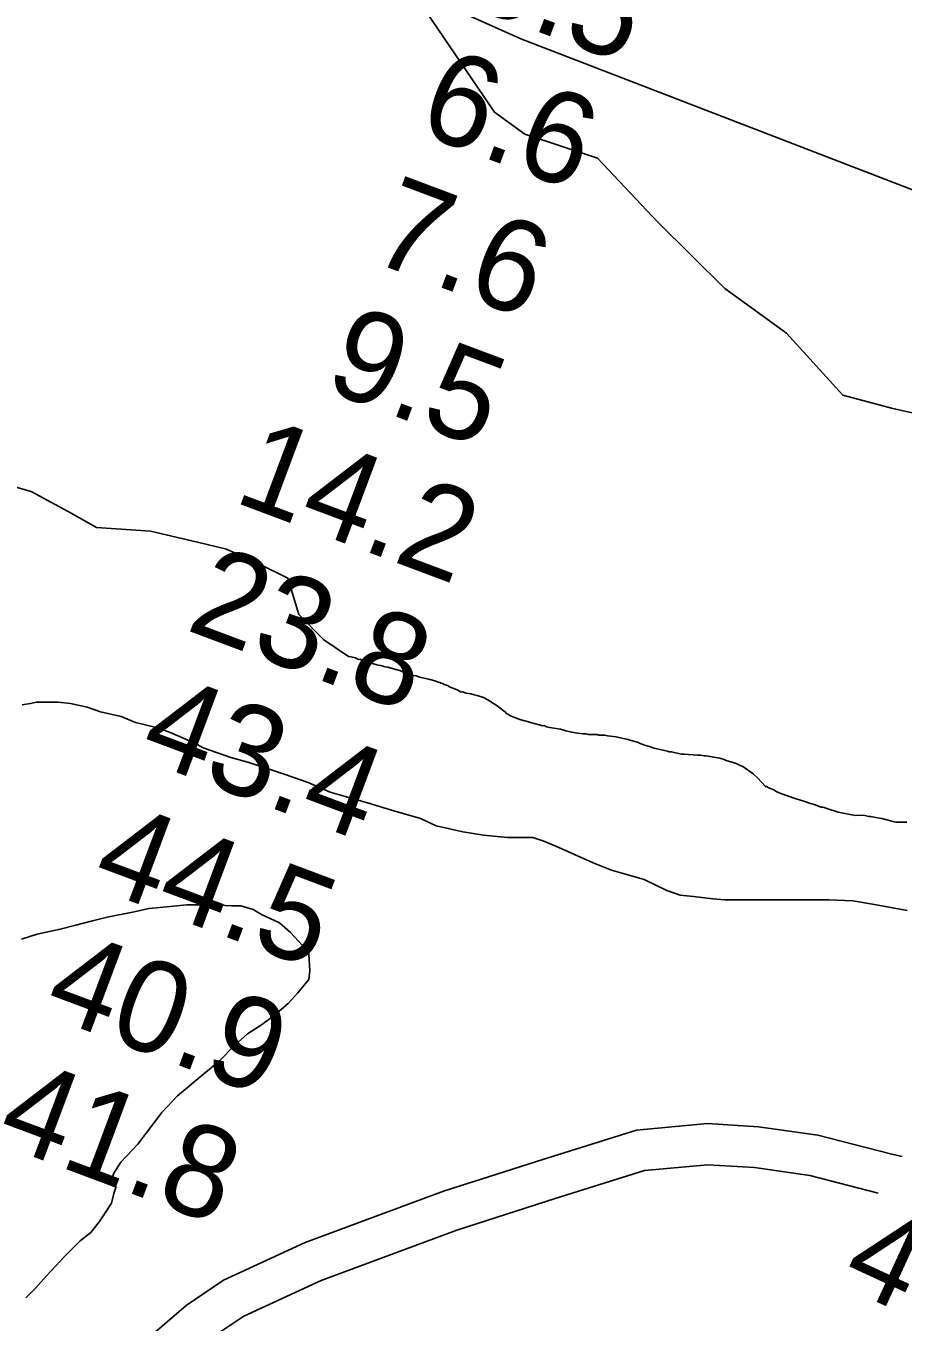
# Model space of a CAD drawing. Extents: x 3146026 to 3183936, y 897894 to 923344.
# Drawn here: x 3153389 to 3154031, y 914182 to 915129 of the extents above; entities that cross this region are included whole.
import ezdxf

# ---------------------------------------------------------------- set-up
doc = ezdxf.new("R2010")
doc.units = 0
for name, color, linetype in [('V-RIVR-EDGE', 7, 'Continuous'), ('V-RIVR-RANG', 7, 'Continuous'), ('V-ROAD-CNTR', 7, 'Continuous'), ('V-SITE-VEGE', 7, 'Continuous'), ('V-TOPO-BNDY', 7, 'Continuous')]:
    doc.layers.add(name, color=color, linetype=linetype)

msp = doc.modelspace()

# ---------------------------------------------------------------- linework, layer by layer
at = {"layer": 'V-RIVR-EDGE'}
msp.add_lwpolyline([(3153681.92, 915139.34), (3153731.71, 915066.24), (3153753.88, 915050.32), (3153806.98, 915032.74), (3153851.28, 914985.83), (3153900.34, 914937.33), (3153945.47, 914904.69), (3153986.6, 914859.38), (3154022.27, 914849.77), (3154054.78, 914842.55), (3154087.23, 914817.09), (3154114.9, 914776.57), (3154155.28, 914748.71), (3154195.65, 914716.88), (3154247.11, 914674.72), (3154321.6, 914647.56), (3154379.44, 914620.45), (3154466.55, 914567.09), (3154564.79, 914516.88), (3154587.74, 914496.99)], dxfattribs=at)
at = {"layer": 'V-ROAD-CNTR'}
for points in [[(3153467.73, 914160.82), (3153505.98, 914193.79), (3153533.45, 914212.25), (3153593.25, 914239.81), (3153694.29, 914277.27), (3153767.11, 914300.51), (3153835.58, 914321.93), (3153887.47, 914326.68), (3153924.91, 914324.44), (3153968.35, 914318.33), (3154022.4, 914304.35), (3154029.94, 914302.58)], [(3153524.21, 914169.9), (3153548.19, 914186.01), (3153604.76, 914212.08), (3153704.07, 914248.9), (3153776.14, 914271.9), (3153841.49, 914292.34), (3153887.95, 914296.6), (3153921.92, 914294.57), (3153962.48, 914288.86), (3154012.57, 914275.9)]]:
    msp.add_lwpolyline(points, dxfattribs=at)
at = {"layer": 'V-SITE-VEGE'}
for p, q in [((3153363.67, 914796.97), (3153392.76, 914789.04)), ((3153392.76, 914789.04), (3153421.85, 914773.17)), ((3153421.85, 914773.17), (3153440.36, 914762.59)), ((3153440.36, 914762.59), (3153480.02, 914759.94)), ((3153480.02, 914759.94), (3153514.4, 914752.01)), ((3153514.4, 914752.01), (3153535.55, 914746.72)), ((3153535.55, 914746.72), (3153559.34, 914736.14)), ((3153559.34, 914736.14), (3153580.5, 914725.56)), ((3153580.5, 914725.56), (3153588.43, 914699.11)), ((3153588.43, 914699.11), (3153606.94, 914680.59)), ((3153606.94, 914680.59), (3153624.88, 914668.2)), ((3153624.88, 914668.2), (3153626.72, 914667.97)), ((3153626.72, 914667.97), (3153629.88, 914667.22)), ((3153629.88, 914667.22), (3153632.25, 914666.21)), ((3153632.25, 914666.21), (3153633.3, 914666.22)), ((3153633.3, 914666.22), (3153634.35, 914665.71)), ((3153634.35, 914665.71), (3153636.46, 914665.21)), ((3153636.46, 914665.21), (3153639.09, 914664.2)), ((3153639.09, 914664.2), (3153640.67, 914663.96)), ((3153640.67, 914663.96), (3153642.52, 914663.2)), ((3153642.52, 914663.2), (3153645.68, 914662.19)), ((3153645.68, 914662.19), (3153649.62, 914661.46)), ((3153649.62, 914661.46), (3153650.68, 914660.95)), ((3153650.68, 914660.95), (3153651.73, 914660.7)), ((3153651.73, 914660.7), (3153653.57, 914660.47)), ((3153653.57, 914660.47), (3153661.2, 914658.21)), ((3153661.2, 914658.21), (3153662.52, 914657.96)), ((3153662.52, 914657.96), (3153665.68, 914656.7)), ((3153665.68, 914656.7), (3153669.89, 914655.44)), ((3153669.89, 914655.44), (3153672.53, 914654.43)), ((3153672.53, 914654.43), (3153674.37, 914654.19)), ((3153674.37, 914654.19), (3153676.74, 914653.17)), ((3153676.74, 914653.17), (3153684.63, 914651.45)), ((3153684.63, 914651.45), (3153688.85, 914650.19)), ((3153688.85, 914650.19), (3153690.43, 914649.43)), ((3153690.43, 914649.43), (3153691.74, 914649.19)), ((3153691.74, 914649.19), (3153692.8, 914648.68)), ((3153692.8, 914648.68), (3153693.85, 914648.43)), ((3153693.85, 914648.43), (3153694.91, 914647.92)), ((3153694.91, 914647.92), (3153697.28, 914647.16)), ((3153697.28, 914647.16), (3153698.86, 914646.13)), ((3153698.86, 914646.13), (3153704.4, 914643.85)), ((3153704.4, 914643.85), (3153706.52, 914642.57)), ((3153392.18, 914633.89), (3153386, 914633)), ((3153396.6, 914634.79), (3153392.18, 914633.89)), ((3153400.13, 914634.8), (3153396.6, 914634.79)), ((3153412.49, 914634.82), (3153400.13, 914634.8)), ((3153421.33, 914633.96), (3153412.49, 914634.82)), ((3153433.7, 914631.34), (3153421.33, 914633.96)), ((3153706.52, 914642.57), (3153707.31, 914642.32)), ((3153707.31, 914642.32), (3153708.36, 914642.33)), ((3153708.36, 914642.33), (3153710.99, 914641.58)), ((3153710.99, 914641.58), (3153714.4, 914641.1)), ((3153714.4, 914641.1), (3153716.78, 914640.35)), ((3153716.78, 914640.35), (3153719.14, 914639.86)), ((3153719.14, 914639.86), (3153723.62, 914638.34)), ((3153723.62, 914638.34), (3153726.79, 914636.55)), ((3153726.79, 914636.55), (3153734.46, 914631.67)), ((3153443.42, 914627.83), (3153433.7, 914631.34)), ((3153458.44, 914624.34), (3153443.42, 914627.83)), ((3153734.46, 914631.67), (3153737.11, 914629.61)), ((3153737.11, 914629.61), (3153738.18, 914628.58)), ((3153738.18, 914628.58), (3153739.23, 914628.07)), ((3153739.23, 914628.07), (3153740.56, 914626.51)), ((3153740.56, 914626.51), (3153744, 914624.72)), ((3153744, 914624.72), (3153750.32, 914622.19)), ((3153469.05, 914619.95), (3153458.44, 914624.34)), ((3153484.07, 914616.45), (3153469.05, 914619.95)), ((3153493.79, 914612.94), (3153484.07, 914616.45)), ((3153750.32, 914622.19), (3153756.64, 914620.44)), ((3153756.64, 914620.44), (3153757.96, 914619.93)), ((3153757.96, 914619.93), (3153765.33, 914618.19)), ((3153765.33, 914618.19), (3153766.91, 914617.69)), ((3153766.91, 914617.69), (3153767.96, 914617.71)), ((3153767.96, 914617.71), (3153769.8, 914616.95)), ((3153769.8, 914616.95), (3153771.91, 914616.45)), ((3153771.91, 914616.45), (3153780.05, 914615.25)), ((3153780.05, 914615.25), (3153784, 914613.99)), ((3153512.36, 914605.03), (3153493.79, 914612.94)), ((3153784, 914613.99), (3153788.21, 914613)), ((3153788.21, 914613), (3153792.42, 914612.27)), ((3153792.42, 914612.27), (3153796.62, 914611.8)), ((3153796.62, 914611.8), (3153798.72, 914611.83)), ((3153798.72, 914611.83), (3153800.56, 914611.33)), ((3153800.56, 914611.33), (3153806.85, 914611.16)), ((3153806.85, 914611.16), (3153807.91, 914610.65)), ((3153807.91, 914610.65), (3153812.37, 914610.71)), ((3153812.37, 914610.71), (3153814.47, 914610.21)), ((3153814.47, 914610.21), (3153820.77, 914609.51)), ((3153820.77, 914609.51), (3153825.77, 914608.27)), ((3153825.77, 914608.27), (3153829.46, 914607.53)), ((3153829.46, 914607.53), (3153830.77, 914607.02)), ((3153830.77, 914607.02), (3153836.3, 914605.52)), ((3153836.3, 914605.52), (3153837.88, 914605.02)), ((3153518.55, 914601.52), (3153512.36, 914605.03)), ((3153538.88, 914594.5), (3153518.55, 914601.52)), ((3153837.88, 914605.02), (3153840.78, 914603.75)), ((3153840.78, 914603.75), (3153845.78, 914602.24)), ((3153845.78, 914602.24), (3153848.42, 914601.23)), ((3153848.42, 914601.23), (3153858.42, 914599.01)), ((3153858.42, 914599.01), (3153859.47, 914598.5)), ((3153859.47, 914598.5), (3153861.31, 914598.52)), ((3153861.31, 914598.52), (3153868.41, 914596.78)), ((3153868.41, 914596.78), (3153870.51, 914596.81)), ((3153870.51, 914596.81), (3153880.22, 914596.16)), ((3153880.22, 914596.16), (3153882.58, 914596.19)), ((3153882.58, 914596.19), (3153885.21, 914595.7)), ((3153551.25, 914591), (3153538.88, 914594.5)), ((3153577.77, 914582.23), (3153551.25, 914591)), ((3153885.21, 914595.7), (3153886.52, 914595.72)), ((3153886.52, 914595.72), (3153896.51, 914594.02)), ((3153896.51, 914594.02), (3153899.67, 914593.01)), ((3153899.67, 914593.01), (3153901.25, 914592.25)), ((3153901.25, 914592.25), (3153907.04, 914590.49)), ((3153907.04, 914590.49), (3153909.68, 914589.48)), ((3153909.68, 914589.48), (3153911, 914588.71)), ((3153911, 914588.71), (3153913.37, 914587.96)), ((3153913.37, 914587.96), (3153921.05, 914582.55)), ((3153595.44, 914576.09), (3153577.77, 914582.23)), ((3153921.05, 914582.55), (3153924.24, 914579.45)), ((3153924.24, 914579.45), (3153930.09, 914573.24)), ((3153611.36, 914569.06), (3153595.44, 914576.09)), ((3153638.75, 914561.18), (3153611.36, 914569.06)), ((3153930.09, 914573.24), (3153930.88, 914573.25)), ((3153930.88, 914573.25), (3153932.47, 914572.22)), ((3153932.47, 914572.22), (3153936.16, 914570.7)), ((3153936.16, 914570.7), (3153938.27, 914569.42)), ((3153938.27, 914569.42), (3153942.49, 914567.64)), ((3153942.49, 914567.64), (3153952.51, 914564.1)), ((3153656.43, 914555.92), (3153638.75, 914561.18)), ((3153952.51, 914564.1), (3153958.83, 914562.35)), ((3153958.83, 914562.35), (3153962.25, 914561.09)), ((3153962.25, 914561.09), (3153965.67, 914560.08)), ((3153965.67, 914560.08), (3153970.68, 914558.06)), ((3153970.68, 914558.06), (3153971.99, 914558.07)), ((3153971.99, 914558.07), (3153973.04, 914557.83)), ((3153677.64, 914549.79), (3153656.43, 914555.92)), ((3153689.13, 914544.51), (3153677.64, 914549.79)), ((3153973.04, 914557.83), (3153974.89, 914557.07)), ((3153974.89, 914557.07), (3153983.32, 914554.56)), ((3153983.32, 914554.56), (3153995.67, 914552.1)), ((3153995.67, 914552.1), (3153998.82, 914552.14)), ((3153998.82, 914552.14), (3154002.75, 914551.93)), ((3154002.75, 914551.93), (3154005.65, 914551.19)), ((3154005.65, 914551.19), (3154007.22, 914551.21)), ((3154007.22, 914551.21), (3154011.96, 914550.23)), ((3154011.96, 914550.23), (3154015.11, 914549.74)), ((3154015.11, 914549.74), (3154021.43, 914548)), ((3153708.57, 914540.15), (3153689.13, 914544.51)), ((3153723.59, 914537.53), (3153708.57, 914540.15)), ((3154021.43, 914548), (3154025.37, 914547.26)), ((3154025.37, 914547.26), (3154027.73, 914547.03)), ((3154027.73, 914547.03), (3154033.5, 914547.11)), ((3153741.26, 914535.81), (3153723.59, 914537.53)), ((3153749.21, 914535.82), (3153741.26, 914535.81)), ((3153757.15, 914535.84), (3153749.21, 914535.82)), ((3153759.8, 914535.85), (3153757.15, 914535.84)), ((3153767.76, 914533.22), (3153759.8, 914535.85)), ((3153776.6, 914529.71), (3153767.76, 914533.22)), ((3153804, 914517.41), (3153776.6, 914529.71)), ((3153817.26, 914512.14), (3153804, 914517.41)), ((3153841.13, 914505.13), (3153817.26, 914512.14)), ((3153857.92, 914497.22), (3153841.13, 914505.13)), ((3153867.65, 914493.71), (3153857.92, 914497.22)), ((3153877.37, 914492.85), (3153867.65, 914493.71)), ((3153891.5, 914491.12), (3153877.37, 914492.85)), ((3153466.73, 914481.29), (3153479.09, 914483.96)), ((3153479.09, 914483.96), (3153496.74, 914485.77)), ((3153496.74, 914485.77), (3153506.45, 914486.68)), ((3153506.45, 914486.68), (3153525, 914486.72)), ((3153525, 914486.72), (3153539.13, 914485.87)), ((3153539.13, 914485.87), (3153546.2, 914485.89)), ((3153546.2, 914485.89), (3153555.04, 914483.26)), ((3153555.04, 914483.26), (3153561.22, 914479.74)), ((3153900.33, 914490.26), (3153891.5, 914491.12)), ((3153976.28, 914490.44), (3153900.33, 914490.26)), ((3153993.95, 914489.59), (3153976.28, 914490.44)), ((3154009.85, 914486.98), (3153993.95, 914489.59)), ((3154033.71, 914482.63), (3154009.85, 914486.98)), ((3153424.36, 914471.47), (3153437.6, 914475.04)), ((3153437.6, 914475.04), (3153448.19, 914477.71)), ((3153448.19, 914477.71), (3153466.73, 914481.29)), ((3153561.22, 914479.74), (3153574.49, 914473.59)), ((3153574.49, 914473.59), (3153582.45, 914466.54)), ((3153385.52, 914461.66), (3153397, 914465.22)), ((3153397, 914465.22), (3153413.77, 914468.8)), ((3153413.77, 914468.8), (3153424.36, 914471.47)), ((3153582.45, 914466.54), (3153591.31, 914456.85)), ((3153591.31, 914456.85), (3153595.74, 914450.68)), ((3153595.74, 914450.68), (3153596.65, 914438.32)), ((3153596.65, 914438.32), (3153595.78, 914432.13)), ((3153595.78, 914432.13), (3153587.86, 914422.4)), ((3153587.86, 914422.4), (3153580.81, 914414.44)), ((3153580.81, 914414.44), (3153569.35, 914404.69)), ((3153560.54, 914398.49), (3153550.84, 914392.29)), ((3153569.35, 914404.69), (3153560.54, 914398.49)), ((3153550.84, 914392.29), (3153542.02, 914384.32)), ((3153542.02, 914384.32), (3153529.69, 914371.92)), ((3153529.69, 914371.92), (3153519.11, 914363.07)), ((3153519.11, 914363.07), (3153499.72, 914347.12)), ((3153499.72, 914347.12), (3153488.27, 914334.73)), ((3153488.27, 914334.73), (3153476.82, 914319.69)), ((3153470.66, 914311.73), (3153458.33, 914298.45)), ((3153476.82, 914319.69), (3153470.66, 914311.73)), ((3153458.33, 914298.45), (3153453.05, 914290.49)), ((3153453.05, 914290.49), (3153451.3, 914284.31)), ((3153451.3, 914284.31), (3153452.18, 914281.66)), ((3153453.08, 914275.48), (3153451.33, 914268.41)), ((3153452.18, 914281.66), (3153454.84, 914280.78)), ((3153454.84, 914280.78), (3153453.08, 914275.48)), ((3153451.33, 914268.41), (3153442.53, 914255.14)), ((3153442.53, 914255.14), (3153436.37, 914247.18)), ((3153436.37, 914247.18), (3153428.44, 914240.98)), ((3153428.44, 914240.98), (3153416.98, 914229.47)), ((3153416.98, 914229.47), (3153403.77, 914215.31)), ((3153403.77, 914215.31), (3153395.84, 914206.46)), ((3153395.84, 914206.46), (3153388.79, 914199.37))]:
    msp.add_line(p, q, dxfattribs=at)
at = {"layer": 'V-TOPO-BNDY'}
msp.add_lwpolyline([(3157135.28, 913454.61), (3156545.81, 913785.7), (3156046.83, 914087.88), (3155569.31, 914332.3), (3155069.94, 914586.23), (3154635.56, 914773.88), (3154205.85, 914944.72), (3153750.92, 915119.87), (3153426.52, 915265.18), (3152726.37, 915525.06), (3152138.24, 915703.51), (3151800.3, 915761.77), (3151784.02, 915764.58), (3151638.62, 916007.34), (3151536.04, 916215.65), (3151471.7, 916347.24), (3151446.4, 916455.94), (3151405.09, 916635.11), (3151355.65, 916974.25), (3151353.54, 917141.35), (3151352.6, 917209.97), (3151351.78, 917287.77)], dxfattribs=at)

# ---------------------------------------------------------------- texts
at = {"layer": 'V-RIVR-RANG'}
for s, rotation, p in [('5.5', 339.46833, (3153710.05, 915145.17)), ('6.6', 339.46833, (3153673.48, 915052.08)), ('7.6', 339.46833, (3153638.64, 914958.35)), ('9.5', 339.46833, (3153605.53, 914863.97)), ('14.2', 339.46833, (3153539.56, 914781.89)), ('23.8', 339.46833, (3153504.72, 914688.16)), ('43.4', 339.46833, (3153469.88, 914594.42)), ('44.5', 339.46833, (3153435.04, 914500.69)), ('40.9', 339.46833, (3153399.95, 914407.05)), ('41.8', 339.46833, (3153365.36, 914313.22)), ('49.9', 335.29833, (3153983.19, 914209.29))]:
    msp.add_text(s, height=67, rotation=rotation, dxfattribs=at).set_placement(p)

doc.saveas('drawing.dxf')
